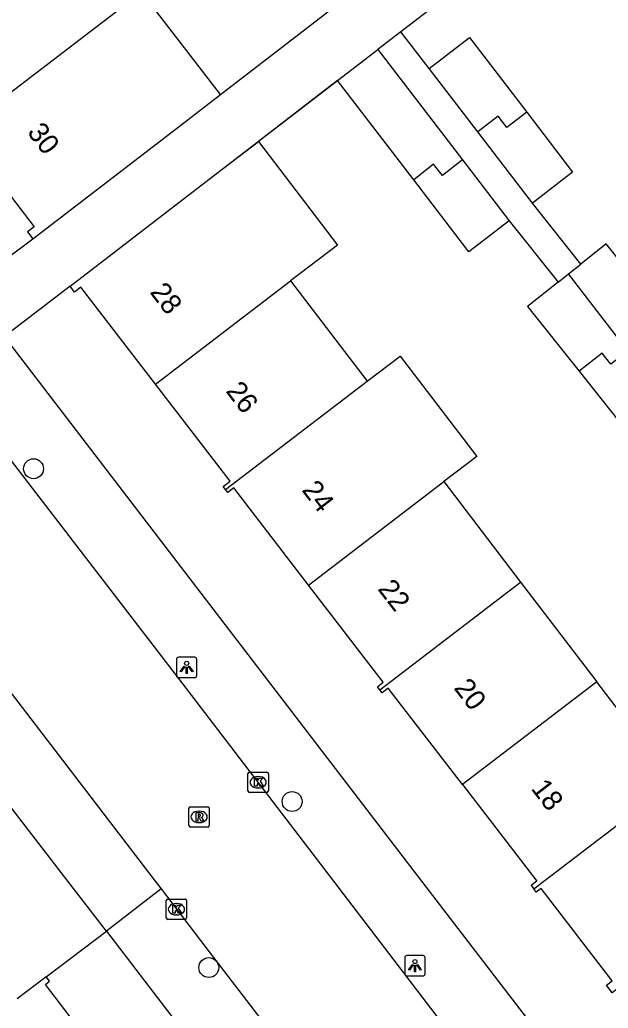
# Model space of a CAD drawing. Extents: x 159353 to 160616, y 385893 to 387321.
# Drawn here: x 159828.79 to 159857.73, y 386743.75 to 386792.35 of the extents above; entities that cross this region are included whole.
import ezdxf

# ---------------------------------------------------------------- set-up
doc = ezdxf.new("R2010")
doc.units = 0
for name, color, linetype in [('IMGEO_Boom', 7, 'Continuous'), ('IMGEO_Kolk', 7, 'Continuous'), ('IMGEO_Lichtpunt', 7, 'Continuous'), ('IMGEO_Muur', 7, 'Continuous'), ('IMGEO_Pand', 7, 'Continuous'), ('IMGEO_Pand_nummerreeks', 7, 'Continuous'), ('IMGEO_Rijbaan_lokaal_open', 7, 'Continuous'), ('IMGEO_Rioolput', 7, 'Continuous'), ('IMGEO_Voetpad_open', 7, 'Continuous')]:
    doc.layers.add(name, color=color, linetype=linetype)

msp = doc.modelspace()

# ---------------------------------------------------------------- linework, layer by layer
at = {"layer": 'IMGEO_Boom'}
for centre in [(159829.466, 386770.278), (159842.184, 386753.915), (159838.086, 386745.752)]:
    msp.add_circle(centre, 0.489, dxfattribs=at)
at = {"layer": 'IMGEO_Kolk'}
for p, q in [((159840.013, 386754.439), (159840.013, 386755.291)), ((159840.088, 386755.365), (159840.94, 386755.365)), ((159841.014, 386755.291), (159841.014, 386754.439)), ((159840.501, 386755.145), (159840.526, 386755.145)), ((159840.94, 386754.365), (159840.088, 386754.365)), ((159840.524, 386754.585), (159840.499, 386754.585)), ((159835.995, 386748.196), (159835.995, 386749.048)), ((159836.07, 386749.122), (159836.922, 386749.122)), ((159836.996, 386749.048), (159836.996, 386748.196)), ((159836.483, 386748.902), (159836.508, 386748.902)), ((159836.922, 386748.122), (159836.07, 386748.122)), ((159836.506, 386748.342), (159836.481, 386748.342))]:
    msp.add_line(p, q, dxfattribs=at)
for points in [[(159840.013, 386754.439), (159840.013, 386755.291)], [(159840.088, 386755.365), (159840.94, 386755.365)], [(159841.014, 386755.291), (159841.014, 386754.439)], [(159840.334, 386755.065), (159840.457, 386755.065), (159840.457, 386754.914), (159840.587, 386755.065), (159840.751, 386755.065), (159840.605, 386754.914), (159840.758, 386754.665), (159840.606, 386754.665), (159840.521, 386754.829), (159840.457, 386754.762), (159840.457, 386754.665), (159840.334, 386754.665), (159840.334, 386755.065)], [(159840.94, 386754.365), (159840.088, 386754.365)], [(159835.995, 386748.196), (159835.995, 386749.048)], [(159836.07, 386749.122), (159836.922, 386749.122)], [(159836.996, 386749.048), (159836.996, 386748.196)], [(159836.316, 386748.822), (159836.439, 386748.822), (159836.439, 386748.671), (159836.569, 386748.822), (159836.733, 386748.822), (159836.587, 386748.671), (159836.74, 386748.422), (159836.588, 386748.422), (159836.503, 386748.586), (159836.439, 386748.519), (159836.439, 386748.422), (159836.316, 386748.422), (159836.316, 386748.822)], [(159836.922, 386748.122), (159836.07, 386748.122)]]:
    msp.add_lwpolyline(points, dxfattribs=at)
for centre, start, end in [((159840.09, 386755.289), 91.552, 178.448), ((159840.09, 386755.289), 91.552, 178.448), ((159840.938, 386755.289), 1.552, 88.448), ((159840.938, 386755.289), 1.552, 88.448), ((159840.09, 386754.441), 181.552, 268.448), ((159840.09, 386754.441), 181.552, 268.448), ((159840.938, 386754.441), 271.552, 358.448), ((159840.938, 386754.441), 271.552, 358.448), ((159836.072, 386749.046), 91.552, 178.448), ((159836.072, 386749.046), 91.552, 178.448), ((159836.92, 386749.046), 1.552, 88.448), ((159836.92, 386749.046), 1.552, 88.448), ((159836.072, 386748.198), 181.552, 268.448), ((159836.072, 386748.198), 181.552, 268.448), ((159836.92, 386748.198), 271.552, 358.448), ((159836.92, 386748.198), 271.552, 358.448)]:
    msp.add_arc(centre, 0.0765, start, end, dxfattribs=at)
for centre, major_axis, ratio, start_param, end_param in [((159840.5, 386754.865), (-0.387, 0.002), 0.722429, 4.712389, 7.853982), ((159840.525, 386754.865), (-0.39, 0.002), 0.717154, 1.570796, 4.712389), ((159836.482, 386748.622), (-0.387, 0.002), 0.722429, 4.712389, 7.853982), ((159836.507, 386748.622), (-0.39, 0.002), 0.717154, 1.570796, 4.712389)]:
    msp.add_ellipse(centre, major_axis=major_axis, ratio=ratio, start_param=start_param, end_param=end_param, dxfattribs=at)
at = {"layer": 'IMGEO_Lichtpunt'}
for p, q in [((159836.498, 386760.912), (159836.498, 386760.105)), ((159836.498, 386760.912), (159836.498, 386760.105)), ((159837.4, 386761.007), (159836.592, 386761.007)), ((159837.4, 386761.007), (159836.592, 386761.007)), ((159837.494, 386760.105), (159837.494, 386760.912)), ((159837.494, 386760.105), (159837.494, 386760.912)), ((159836.592, 386760.011), (159837.4, 386760.011)), ((159836.592, 386760.011), (159837.4, 386760.011)), ((159847.727, 386746.247), (159847.727, 386745.44)), ((159847.727, 386746.247), (159847.727, 386745.44)), ((159848.629, 386746.342), (159847.821, 386746.342)), ((159848.629, 386746.342), (159847.821, 386746.342)), ((159848.723, 386745.44), (159848.723, 386746.247)), ((159848.723, 386745.44), (159848.723, 386746.247)), ((159847.821, 386745.346), (159848.629, 386745.346)), ((159847.821, 386745.346), (159848.629, 386745.346))]:
    msp.add_line(p, q, dxfattribs=at)
for points in [[(159836.872, 386760.576), (159836.911, 386760.548), (159836.723, 386760.286), (159836.685, 386760.313), (159836.872, 386760.576)], [(159836.974, 386760.528), (159837.021, 386760.528), (159837.021, 386760.206), (159836.974, 386760.206), (159836.974, 386760.528)], [(159837.084, 386760.548), (159837.122, 386760.575), (159837.309, 386760.313), (159837.27, 386760.285), (159837.084, 386760.548)], [(159848.101, 386745.911), (159848.14, 386745.883), (159847.952, 386745.621), (159847.914, 386745.648), (159848.101, 386745.911)], [(159848.203, 386745.863), (159848.25, 386745.863), (159848.25, 386745.541), (159848.203, 386745.541), (159848.203, 386745.863)], [(159848.313, 386745.883), (159848.351, 386745.91), (159848.538, 386745.648), (159848.499, 386745.62), (159848.313, 386745.883)]]:
    msp.add_lwpolyline(points, dxfattribs=at)
for centre in [(159836.997, 386760.71), (159848.226, 386746.045)]:
    msp.add_circle(centre, 0.0994, dxfattribs=at)
for centre, start, end in [((159836.592, 386760.912), 90, 180), ((159836.592, 386760.912), 90, 180), ((159837.4, 386760.912), 0, 90), ((159837.4, 386760.912), 0, 90), ((159836.592, 386760.105), 180, 270), ((159836.592, 386760.105), 180, 270), ((159837.4, 386760.105), 270, 0), ((159837.4, 386760.105), 270, 360), ((159847.821, 386746.247), 90, 180), ((159847.821, 386746.247), 90, 180), ((159848.629, 386746.247), 0, 90), ((159848.629, 386746.247), 0, 90), ((159847.821, 386745.44), 180, 270), ((159847.821, 386745.44), 180, 270), ((159848.629, 386745.44), 270, 0), ((159848.629, 386745.44), 270, 360)]:
    msp.add_arc(centre, 0.0946, start, end, dxfattribs=at)
at = {"layer": 'IMGEO_Muur'}
msp.add_lwpolyline([(159838.53, 386784.849), (159844.419, 386789.366)], dxfattribs=at)
at = {"layer": 'IMGEO_Pand'}
for points in [[(159838.668, 386788.677), (159834.799, 386793.713), (159833.147, 386792.444)], [(159833.147, 386792.444), (159832.523, 386791.964), (159825.88, 386786.89)], [(159848.92, 386789.953), (159850.903, 386791.476), (159853.723, 386787.804)], [(159844.419, 386789.366), (159846.402, 386790.887)], [(159846.402, 386790.887), (159850.561, 386785.468)], [(159851.311, 386786.841), (159848.92, 386789.953)], [(159848.172, 386784.476), (159844.419, 386789.366)], [(159829.436, 386781.584), (159836.708, 386787.171), (159838.668, 386788.677)], [(159853.723, 386787.804), (159852.741, 386787.051), (159852.313, 386787.609), (159851.311, 386786.841)], [(159853.723, 386787.804), (159855.982, 386784.861), (159854, 386783.339)], [(159825.88, 386786.89), (159829.499, 386782.178), (159829.172, 386781.928), (159829.436, 386781.584)], [(159854, 386783.339), (159851.311, 386786.841)], [(159831.267, 386779.249), (159838.53, 386784.849), (159840.523, 386786.371)], [(159840.523, 386786.371), (159844.418, 386781.271), (159842.11, 386779.508)], [(159850.561, 386785.468), (159849.58, 386784.692), (159849.143, 386785.244), (159848.172, 386784.476)], [(159850.561, 386785.468), (159852.865, 386782.467)], [(159852.865, 386782.467), (159850.881, 386780.945), (159848.172, 386784.476)], [(159860.679, 386777.521), (159857.638, 386781.341), (159856.384, 386780.343)], [(159855.778, 386779.861), (159856.384, 386780.343)], [(159855.265, 386779.453), (159855.778, 386779.861)], [(159858.295, 386776.579), (159855.778, 386779.861)], [(159835.46, 386774.433), (159831.786, 386779.199), (159831.485, 386778.966), (159831.267, 386779.249)], [(159835.46, 386774.433), (159842.11, 386779.508)], [(159842.11, 386779.508), (159845.876, 386774.578)], [(159855.265, 386779.453), (159853.765, 386778.258), (159856.301, 386775.072)], [(159845.876, 386774.578), (159847.502, 386775.82), (159851.27, 386770.886), (159849.645, 386769.643)], [(159858.69, 386776.064), (159857.864, 386775.411), (159857.427, 386775.963), (159856.301, 386775.072)], [(159856.301, 386775.072), (159859.01, 386771.668), (159860.224, 386772.635)], [(159838.915, 386769.262), (159838.8, 386769.411), (159839.134, 386769.668), (159835.46, 386774.433)], [(159838.915, 386769.262), (159845.876, 386774.578)], [(159842.99, 386764.56), (159849.645, 386769.643)], [(159849.645, 386769.643), (159853.42, 386764.702)], [(159842.99, 386764.56), (159839.311, 386769.332), (159839.029, 386769.115), (159838.915, 386769.262)], [(159846.491, 386759.41), (159846.375, 386759.56), (159846.669, 386759.788), (159842.99, 386764.56)], [(159846.491, 386759.41), (159853.42, 386764.702)], [(159853.42, 386764.702), (159857.169, 386759.794)], [(159857.169, 386759.794), (159850.561, 386754.748)], [(159860.936, 386754.862), (159857.169, 386759.794)], [(159850.561, 386754.748), (159846.907, 386759.493), (159846.606, 386759.261), (159846.491, 386759.41)], [(159854.067, 386749.617), (159854.568, 386750), (159860.936, 386754.862)], [(159860.936, 386754.862), (159864.546, 386750.136), (159864.844, 386750.366), (159865.036, 386750), (159857.924, 386744.517), (159857.641, 386744.883), (159857.923, 386745.1), (159854.428, 386749.633), (159854.195, 386749.452), (159854.067, 386749.617)], [(159850.561, 386754.748), (159854.217, 386750), (159853.938, 386749.785), (159854.067, 386749.617)], [(159830.085, 386745.303), (159828.654, 386744.209)], [(159834.001, 386740.219), (159833.923, 386740.321), (159833.699, 386740.15), (159830.046, 386744.926), (159830.252, 386745.084), (159830.085, 386745.303)]]:
    msp.add_lwpolyline(points, dxfattribs=at)
at = {"layer": 'IMGEO_Rijbaan_lokaal_open'}
for points in [[(159851.289, 386740.779), (159844.235, 386750), (159836.607, 386759.97), (159828.052, 386771.09)], [(159825.138, 386763.437), (159835.441, 386750), (159835.735, 386749.617)], [(159835.735, 386749.617), (159837.945, 386746.734), (159862.86, 386714.278)]]:
    msp.add_lwpolyline(points, dxfattribs=at)
at = {"layer": 'IMGEO_Rioolput'}
for p, q in [((159837.109, 386752.736), (159837.109, 386753.588)), ((159837.184, 386753.662), (159838.036, 386753.662)), ((159837.597, 386753.442), (159837.622, 386753.442)), ((159838.11, 386753.588), (159838.11, 386752.736)), ((159837.62, 386752.882), (159837.595, 386752.882)), ((159838.036, 386752.662), (159837.184, 386752.662))]:
    msp.add_line(p, q, dxfattribs=at)
for points in [[(159837.109, 386752.736), (159837.109, 386753.588)], [(159837.184, 386753.662), (159838.036, 386753.662)], [(159837.698, 386753.36), (159837.446, 386753.362), (159837.446, 386752.962)], [(159838.11, 386753.588), (159838.11, 386752.736)], [(159837.446, 386752.962), (159837.57, 386752.962), (159837.57, 386753.124), (159837.581, 386753.124)], [(159837.624, 386753.281), (159837.57, 386753.281), (159837.57, 386753.2)], [(159837.57, 386753.2), (159837.622, 386753.2)], [(159837.628, 386753.095), (159837.699, 386752.962), (159837.839, 386752.962), (159837.774, 386753.088)], [(159838.036, 386752.662), (159837.184, 386752.662)]]:
    msp.add_lwpolyline(points, dxfattribs=at)
for centre, radius, start, end in [((159837.186, 386753.586), 0.0765, 91.552, 178.448), ((159837.186, 386753.586), 0.0765, 91.552, 178.448), ((159837.697, 386753.25), 0.109, 350.3612, 89.416), ((159838.034, 386753.586), 0.0765, 1.552, 88.448), ((159838.034, 386753.586), 0.0765, 1.552, 88.448), ((159837.58, 386753.071), 0.0533, 26.0293, 88.6989), ((159837.606, 386753.389), 0.19, 274.7715, 282.9687), ((159837.63, 386753.185), 0.0964, 77.0061, 93.1865), ((159837.644, 386753.242), 0.0378, 276.6634, 79.6772), ((159837.695, 386753.25), 0.112, 277.5842, 350.9817), ((159837.679, 386753.035), 0.108, 29.5134, 73.7905), ((159837.186, 386752.738), 0.0765, 181.552, 268.448), ((159837.186, 386752.738), 0.0765, 181.552, 268.448), ((159838.034, 386752.738), 0.0765, 271.552, 358.448), ((159838.034, 386752.738), 0.0765, 271.552, 358.448)]:
    msp.add_arc(centre, radius, start, end, dxfattribs=at)
for centre, major_axis, ratio, start_param, end_param in [((159837.596, 386753.162), (-0.387, 0.002), 0.722429, 4.712389, 7.853982), ((159837.621, 386753.162), (-0.39, 0.002), 0.717154, 1.570796, 4.712389)]:
    msp.add_ellipse(centre, major_axis=major_axis, ratio=ratio, start_param=start_param, end_param=end_param, dxfattribs=at)
at = {"layer": 'IMGEO_Voetpad_open'}
for points in [[(159856.26, 386798.449), (159847.536, 386791.757)], [(159838.668, 386788.677), (159844.577, 386793.233)], [(159847.536, 386791.757), (159846.402, 386790.887)], [(159848.92, 386789.953), (159847.536, 386791.757)], [(159844.419, 386789.366), (159840.523, 386786.371)], [(159856.384, 386780.343), (159854, 386783.339)], [(159852.865, 386782.467), (159855.265, 386779.453)], [(159826.261, 386779.223), (159829.436, 386781.584)], [(159831.267, 386779.249), (159828.034, 386776.771)], [(159854.256, 386742.59), (159848.571, 386750), (159828.034, 386776.771)], [(159833.053, 386747.539), (159831.154, 386750), (159822.478, 386761.248)], [(159835.735, 386749.617), (159833.053, 386747.539)], [(159830.085, 386745.303), (159833.053, 386747.539)], [(159833.053, 386747.539), (159859.811, 386712.594)]]:
    msp.add_lwpolyline(points, dxfattribs=at)

# ---------------------------------------------------------------- texts
at = {"layer": 'IMGEO_Pand_nummerreeks'}
for s, rotation, p in [('30', 307.477, (159829.12, 386786.813)), ('28', 307.5343, (159835.152, 386778.953)), ('26', 307.5319, (159838.888, 386774.09)), ('24', 307.5319, (159842.627, 386769.223)), ('22', 307.5319, (159846.363, 386764.36)), ('20', 307.5319, (159850.106, 386759.488)), ('18', 307.5343, (159853.9, 386754.549))]:
    msp.add_text(s, height=1, rotation=rotation, dxfattribs=at).set_placement(p)

doc.saveas('drawing.dxf')
